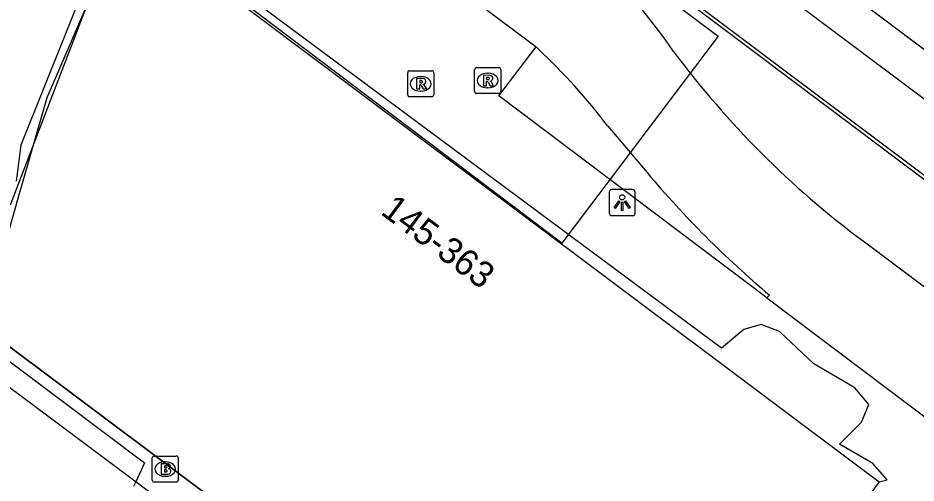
# Model space of a CAD drawing. Extents: x 159718 to 160783, y 383290 to 384030.
# Drawn here: x 160323 to 160357.51, y 383823.87 to 383841.75 of the extents above; entities that cross this region are included whole.
import ezdxf

# ---------------------------------------------------------------- set-up
doc = ezdxf.new("R2010")
doc.units = 0
for name, color, linetype in [('IMGEO_Brandkraan', 7, 'Continuous'), ('IMGEO_Hek', 7, 'Continuous'), ('IMGEO_Lichtpunt', 7, 'Continuous'), ('IMGEO_Lijnafwatering', 7, 'Continuous'), ('IMGEO_Pand', 7, 'Continuous'), ('IMGEO_Pand_nummerreeks', 7, 'Continuous'), ('IMGEO_Pand_overbouw', 7, 'Continuous'), ('IMGEO_Rijbaan_lokaal_gesloten', 7, 'Continuous'), ('IMGEO_Rioolput', 7, 'Continuous'), ('IMGEO_Voetpad_open', 7, 'Continuous')]:
    doc.layers.add(name, color=color, linetype=linetype)

msp = doc.modelspace()

# ---------------------------------------------------------------- linework, layer by layer
at = {"layer": 'IMGEO_Brandkraan'}
for p, q in [((160328.161, 383823.985), (160328.161, 383824.837)), ((160328.236, 383824.911), (160329.088, 383824.911)), ((160329.162, 383824.837), (160329.162, 383823.985)), ((160328.649, 383824.691), (160328.674, 383824.691)), ((160328.672, 383824.131), (160328.647, 383824.131)), ((160329.088, 383823.911), (160328.236, 383823.911))]:
    msp.add_line(p, q, dxfattribs=at)
for points in [[(160328.161, 383823.985), (160328.161, 383824.837)], [(160328.236, 383824.911), (160329.088, 383824.911)], [(160329.162, 383824.837), (160329.162, 383823.985)], [(160328.509, 383824.611), (160328.509, 383824.211), (160328.722, 383824.211)], [(160328.74, 383824.611), (160328.509, 383824.611)], [(160328.688, 383824.53), (160328.634, 383824.53), (160328.634, 383824.454)], [(160328.634, 383824.454), (160328.687, 383824.454)], [(160328.696, 383824.378), (160328.634, 383824.378), (160328.634, 383824.297)], [(160328.634, 383824.297), (160328.696, 383824.297)], [(160329.088, 383823.911), (160328.236, 383823.911)]]:
    msp.add_lwpolyline(points, dxfattribs=at)
for centre, radius, start, end in [((160328.238, 383824.835), 0.0765, 91.552, 178.448), ((160328.238, 383824.835), 0.0765, 91.552, 178.448), ((160329.086, 383824.835), 0.0765, 1.552, 88.448), ((160329.086, 383824.835), 0.0765, 1.552, 88.448), ((160328.689, 383824.492), 0.0379, 267.8285, 90.9355), ((160328.744, 383824.466), 0.145, 59.4692, 91.5367), ((160328.769, 383824.513), 0.0922, 285.5137, 58.1501), ((160328.697, 383824.337), 0.0404, 269.8759, 90.5077), ((160328.728, 383824.462), 0.251, 268.6676, 293.5347), ((160328.774, 383824.321), 0.105, 301.3115, 78.989), ((160328.238, 383823.987), 0.0765, 181.552, 268.448), ((160328.238, 383823.987), 0.0765, 181.552, 268.448), ((160329.086, 383823.987), 0.0765, 271.552, 358.448), ((160329.086, 383823.987), 0.0765, 271.552, 358.448)]:
    msp.add_arc(centre, radius, start, end, dxfattribs=at)
for centre, major_axis, ratio, start_param, end_param in [((160328.648, 383824.411), (-0.387, 0.002), 0.722429, 4.712389, 7.853982), ((160328.673, 383824.411), (-0.39, 0.002), 0.717154, 1.570796, 4.712389)]:
    msp.add_ellipse(centre, major_axis=major_axis, ratio=ratio, start_param=start_param, end_param=end_param, dxfattribs=at)
at = {"layer": 'IMGEO_Hek'}
msp.add_lwpolyline([(160355.475, 383833.178), (160413.288, 383789.833)], dxfattribs=at)
for centre, radius, start, end in [((160321.383, 383821.635), 32.76, 35.0683, 52.0602), ((160376.648, 383861.63), 35.466, 216.6553, 233.3447)]:
    msp.add_arc(centre, radius, start, end, dxfattribs=at)
at = {"layer": 'IMGEO_Lichtpunt'}
for p, q in [((160346.622, 383835.15), (160345.814, 383835.15)), ((160346.622, 383835.15), (160345.814, 383835.15)), ((160345.72, 383835.055), (160345.72, 383834.248)), ((160345.72, 383835.055), (160345.72, 383834.248)), ((160346.716, 383834.248), (160346.716, 383835.055)), ((160346.716, 383834.248), (160346.716, 383835.055)), ((160345.814, 383834.154), (160346.622, 383834.154)), ((160345.814, 383834.154), (160346.622, 383834.154))]:
    msp.add_line(p, q, dxfattribs=at)
for points in [[(160346.094, 383834.719), (160346.133, 383834.691), (160345.945, 383834.429), (160345.907, 383834.456), (160346.094, 383834.719)], [(160346.196, 383834.671), (160346.243, 383834.671), (160346.243, 383834.349), (160346.196, 383834.349), (160346.196, 383834.671)], [(160346.306, 383834.691), (160346.344, 383834.718), (160346.531, 383834.456), (160346.492, 383834.428), (160346.306, 383834.691)]]:
    msp.add_lwpolyline(points, dxfattribs=at)
msp.add_circle((160346.219, 383834.853), 0.0994, dxfattribs=at)
for centre, start, end in [((160345.814, 383835.055), 90, 180), ((160345.814, 383835.055), 90, 180), ((160346.622, 383835.055), 0, 90), ((160346.622, 383835.055), 0, 90), ((160345.814, 383834.248), 180, 270), ((160345.814, 383834.248), 180, 270), ((160346.622, 383834.248), 270, 0), ((160346.622, 383834.248), 270, 360)]:
    msp.add_arc(centre, 0.0946, start, end, dxfattribs=at)
at = {"layer": 'IMGEO_Lijnafwatering'}
msp.add_lwpolyline([(160361.296, 383832.926), (160346.184, 383844.283)], dxfattribs=at)
at = {"layer": 'IMGEO_Pand'}
for points in [[(160321.613, 383829.907), (160323.018, 383834.826), (160324.122, 383838.696), (160327.127, 383845.65)], [(160327.127, 383845.65), (160356.096, 383823.922), (160355.775, 383823.487)], [(160321.613, 383829.907), (160336.795, 383818.544), (160346.525, 383811.261), (160348.576, 383814.012)]]:
    msp.add_lwpolyline(points, dxfattribs=at)
at = {"layer": 'IMGEO_Pand_overbouw'}
for points in [[(160422.396, 383781.748), (160424.644, 383785.027), (160435.644, 383800.72), (160421.957, 383811.035), (160417.644, 383805.284), (160410.519, 383795.343), (160406.702, 383798.133), (160363.609, 383830.299), (160362.515, 383835.989), (160368.202, 383844.085), (160372.562, 383846.894), (160377.154, 383853.385), (160374.874, 383855.245), (160372.287, 383855.712), (160369.97, 383855.655), (160367.879, 383854.988), (160365.627, 383854.055), (160356.799, 383842.375), (160350.082, 383847.451), (160346.94, 383843.293), (160349.913, 383841.045), (160343.905, 383833.097), (160327.03, 383845.851), (160322.711, 383834.557)], [(160336.795, 383818.544), (160321.613, 383829.907), (160323.018, 383834.826), (160324.122, 383838.696), (160327.127, 383845.65), (160356.096, 383823.922), (160356.401, 383823.99), (160355.849, 383824.624), (160354.571, 383825.367), (160355.413, 383826.211), (160355.692, 383826.894), (160355.156, 383827.526), (160353.59, 383828.455), (160352.262, 383829.695), (160351.559, 383829.96), (160350.895, 383829.777), (160350.04, 383829.059), (160331.851, 383842.568)], [(160326.579, 383845.493), (160323.118, 383836.853), (160322.935, 383835.48)], [(160321.506, 383829.424), (160327.872, 383824.649), (160327.528, 383823.923), (160327.44, 383823.737)]]:
    msp.add_lwpolyline(points, dxfattribs=at)
at = {"layer": 'IMGEO_Rijbaan_lokaal_gesloten'}
for points in [[(160374.384, 383823.264), (160337.912, 383850.658), (160337.243, 383851.161)], [(160338.223, 383844.16), (160342.909, 383840.642)], [(160342.909, 383840.642), (160343.01, 383840.547)], [(160345.669, 383837.586), (160347.175, 383835.803)], [(160351.885, 383831.091), (160351.783, 383830.991)], [(160351.783, 383830.991), (160362.943, 383822.569), (160399.392, 383795.277), (160411.204, 383786.414)]]:
    msp.add_lwpolyline(points, dxfattribs=at)
for centre, radius, start, end in [((160326.421, 383822.975), 24.165, 37.2009, 46.6473), ((160376.53, 383860.435), 38.32, 220.0008, 229.9748)]:
    msp.add_arc(centre, radius, start, end, dxfattribs=at)
at = {"layer": 'IMGEO_Rioolput'}
for p, q in [((160337.979, 383838.792), (160337.979, 383839.644)), ((160338.054, 383839.718), (160338.906, 383839.718)), ((160338.98, 383839.644), (160338.98, 383838.792)), ((160340.552, 383838.916), (160340.552, 383839.768)), ((160340.627, 383839.842), (160341.479, 383839.842)), ((160341.553, 383839.768), (160341.553, 383838.916)), ((160338.467, 383839.498), (160338.492, 383839.498)), ((160341.04, 383839.622), (160341.065, 383839.622)), ((160341.063, 383839.062), (160341.038, 383839.062)), ((160338.906, 383838.718), (160338.054, 383838.718)), ((160338.49, 383838.938), (160338.465, 383838.938)), ((160341.479, 383838.842), (160340.627, 383838.842))]:
    msp.add_line(p, q, dxfattribs=at)
for points in [[(160337.979, 383838.792), (160337.979, 383839.644)], [(160338.054, 383839.718), (160338.906, 383839.718)], [(160338.98, 383839.644), (160338.98, 383838.792)], [(160340.552, 383838.916), (160340.552, 383839.768)], [(160340.627, 383839.842), (160341.479, 383839.842)], [(160341.553, 383839.768), (160341.553, 383838.916)], [(160338.568, 383839.416), (160338.316, 383839.418), (160338.316, 383839.018)], [(160338.494, 383839.337), (160338.44, 383839.337), (160338.44, 383839.256)], [(160341.141, 383839.54), (160340.889, 383839.542), (160340.889, 383839.142)], [(160340.889, 383839.142), (160341.013, 383839.142), (160341.013, 383839.304), (160341.024, 383839.304)], [(160341.067, 383839.461), (160341.013, 383839.461), (160341.013, 383839.38)], [(160341.013, 383839.38), (160341.065, 383839.38)], [(160338.316, 383839.018), (160338.44, 383839.018), (160338.44, 383839.18), (160338.451, 383839.18)], [(160338.44, 383839.256), (160338.492, 383839.256)], [(160338.498, 383839.151), (160338.569, 383839.018), (160338.709, 383839.018), (160338.644, 383839.144)], [(160341.071, 383839.275), (160341.142, 383839.142), (160341.282, 383839.142), (160341.217, 383839.268)], [(160338.906, 383838.718), (160338.054, 383838.718)], [(160341.479, 383838.842), (160340.627, 383838.842)]]:
    msp.add_lwpolyline(points, dxfattribs=at)
for centre, radius, start, end in [((160338.056, 383839.642), 0.0765, 91.552, 178.448), ((160338.056, 383839.642), 0.0765, 91.552, 178.448), ((160338.904, 383839.642), 0.0765, 1.552, 88.448), ((160338.904, 383839.642), 0.0765, 1.552, 88.448), ((160340.629, 383839.766), 0.0765, 91.552, 178.448), ((160340.629, 383839.766), 0.0765, 91.552, 178.448), ((160341.477, 383839.766), 0.0765, 1.552, 88.448), ((160341.477, 383839.766), 0.0765, 1.552, 88.448), ((160338.5, 383839.241), 0.0964, 77.0061, 93.1865), ((160338.514, 383839.298), 0.0378, 276.6634, 79.6772), ((160338.567, 383839.306), 0.109, 350.3612, 89.416), ((160341.023, 383839.251), 0.0533, 26.0293, 88.6989), ((160341.049, 383839.569), 0.19, 274.7715, 282.9687), ((160341.073, 383839.365), 0.0964, 77.0061, 93.1865), ((160341.087, 383839.422), 0.0378, 276.6634, 79.6772), ((160341.14, 383839.43), 0.109, 350.3612, 89.416), ((160341.138, 383839.43), 0.112, 277.5842, 350.9817), ((160341.122, 383839.215), 0.108, 29.5134, 73.7905), ((160338.45, 383839.127), 0.0533, 26.0293, 88.6989), ((160338.476, 383839.445), 0.19, 274.7715, 282.9687), ((160338.565, 383839.306), 0.112, 277.5842, 350.9817), ((160338.549, 383839.091), 0.108, 29.5134, 73.7905), ((160338.056, 383838.794), 0.0765, 181.552, 268.448), ((160338.056, 383838.794), 0.0765, 181.552, 268.448), ((160338.904, 383838.794), 0.0765, 271.552, 358.448), ((160338.904, 383838.794), 0.0765, 271.552, 358.448), ((160340.629, 383838.918), 0.0765, 181.552, 268.448), ((160340.629, 383838.918), 0.0765, 181.552, 268.448), ((160341.477, 383838.918), 0.0765, 271.552, 358.448), ((160341.477, 383838.918), 0.0765, 271.552, 358.448)]:
    msp.add_arc(centre, radius, start, end, dxfattribs=at)
for centre, major_axis, ratio, start_param, end_param in [((160338.466, 383839.218), (-0.387, 0.002), 0.722429, 4.712389, 7.853982), ((160338.491, 383839.218), (-0.39, 0.002), 0.717154, 1.570796, 4.712389), ((160341.039, 383839.342), (-0.387, 0.002), 0.722429, 4.712389, 7.853982), ((160341.064, 383839.342), (-0.39, 0.002), 0.717154, 1.570796, 4.712389)]:
    msp.add_ellipse(centre, major_axis=major_axis, ratio=ratio, start_param=start_param, end_param=end_param, dxfattribs=at)
at = {"layer": 'IMGEO_Voetpad_open'}
for points in [[(160335.792, 383852.249), (160337.177, 383854.098), (160365.392, 383832.971), (160375.798, 383825.142), (160374.384, 383823.264)], [(160378.266, 383825.189), (160342.038, 383852.383)], [(160351.783, 383830.991), (160341.487, 383838.76), (160342.909, 383840.642)], [(160319.705, 383820.415), (160327.758, 383820.003), (160328.611, 383823.115), (160321.314, 383828.562)]]:
    msp.add_lwpolyline(points, dxfattribs=at)

# ---------------------------------------------------------------- texts
at = {"layer": 'IMGEO_Pand_nummerreeks'}
msp.add_text('145-363', height=1, rotation=323.1517, dxfattribs=at).set_placement((160336.9, 383834.233))

doc.saveas('drawing.dxf')
